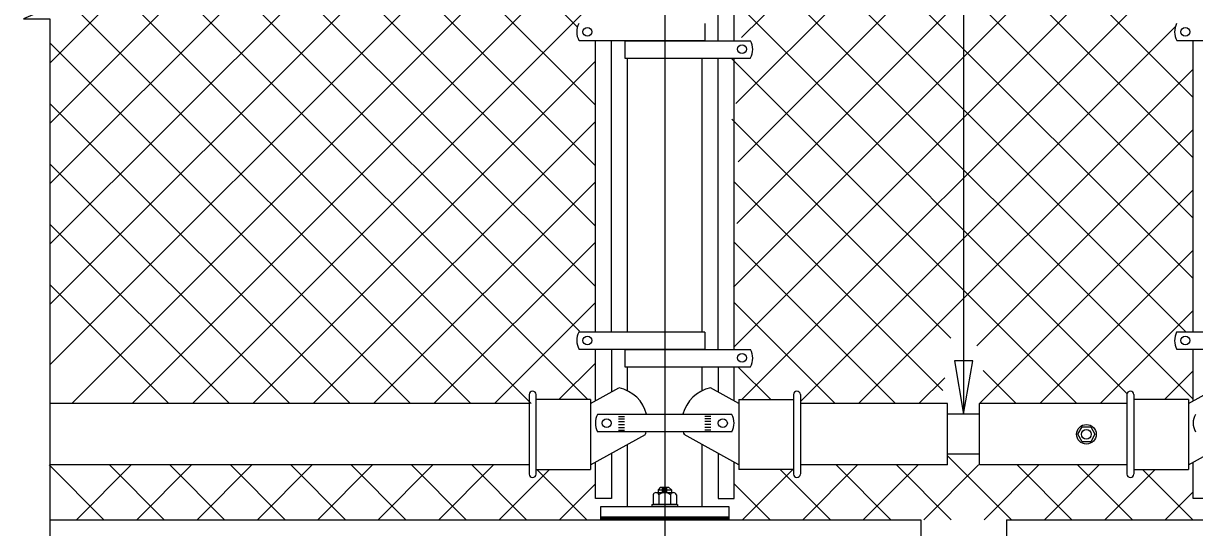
# Model space of a CAD drawing. Extents: x 110698 to 110915, y 110390 to 110472.
# Drawn here: x 110797.674 to 110802.246, y 110455.783 to 110457.75 of the extents above; entities that cross this region are included whole.
import ezdxf

# ---------------------------------------------------------------- set-up
doc = ezdxf.new("R2010")
doc.units = 0
for name, color, linetype in [('AdhocPoint_dp', 7, 'Continuous'), ('PlotBorder_dp', 7, 'Continuous'), ('SheetBorder_dp', 7, 'Continuous'), ('SheetLines_dp', 7, 'Continuous'), ('TextMisc', 7, 'Continuous')]:
    doc.layers.add(name, color=color, linetype=linetype)

msp = doc.modelspace()

# ---------------------------------------------------------------- linework, layer by layer
at = {"layer": 'AdhocPoint_dp'}
msp.add_line((110800.1776, 110464.1815), (110800.1776, 110451.4891), dxfattribs=at)
at = {"layer": 'PlotBorder_dp'}
msp.add_line((110800.1776, 110455.8731), (110800.1776, 110455.8724), dxfattribs=at)
for points in [[(110797.7778, 110458.8754), (110797.7778, 110457.8577), (110797.8811, 110457.8577), (110797.7778, 110457.8127), (110797.6745, 110457.7677), (110797.7778, 110457.7677), (110797.7778, 110455.8133)], [(110797.7777, 110455.8133), (110797.7777, 110454.3793), (110797.8811, 110454.3793), (110797.7777, 110454.3343), (110797.6744, 110454.2893), (110797.7777, 110454.2893), (110797.7777, 110452.7468)]]:
    msp.add_lwpolyline(points, dxfattribs=at)
msp.add_lwpolyline([(110801.3442, 110456.2247), (110801.3795, 110456.433), (110801.3089, 110456.433)], close=True, dxfattribs=at)
msp.add_open_spline([(110799.323, 110462.4611), (110800.2477, 110462.4611), (110800.9526, 110462.6491), (110801.3431, 110462.3679), (110801.3442, 110461.8077), (110801.3442, 110456.2247)], degree=3, dxfattribs=at)
at = {"layer": 'SheetBorder_dp'}
for p, q in [((110799.8368, 110457.7361), (110797.7646, 110459.8083)), ((110799.9067, 110459.7246), (110797.7778, 110457.5957)), ((110799.9067, 110457.4305), (110797.7778, 110459.5594)), ((110799.9067, 110459.4889), (110797.7778, 110457.36)), ((110800.4771, 110457.6948), (110802.24, 110459.4578)), ((110799.9067, 110457.1948), (110797.7778, 110459.3237)), ((110799.9067, 110459.2532), (110797.7778, 110457.1243)), ((110800.4484, 110459.2532), (110802.24, 110457.4616)), ((110800.455, 110457.4371), (110802.24, 110459.2221)), ((110799.9067, 110456.9591), (110797.7778, 110459.088)), ((110799.9067, 110459.0175), (110797.7778, 110456.8886)), ((110800.4599, 110459.0061), (110802.24, 110457.2259)), ((110800.4636, 110457.21), (110802.1679, 110458.9142)), ((110799.9067, 110456.7234), (110797.7778, 110458.8523)), ((110799.9067, 110458.7818), (110797.7778, 110456.6529)), ((110800.447, 110458.7833), (110802.24, 110456.9902)), ((110800.459, 110456.9697), (110802.24, 110458.7507)), ((110799.8447, 110456.5497), (110797.7778, 110458.6166)), ((110799.9067, 110458.5461), (110797.7778, 110456.4172)), ((110800.4458, 110456.7207), (110802.24, 110458.515)), ((110800.4646, 110458.5299), (110802.24, 110456.7545)), ((110799.8769, 110456.2818), (110797.7778, 110458.3809)), ((110799.9067, 110458.3104), (110797.8627, 110456.2664)), ((110800.4484, 110456.4877), (110802.24, 110458.2793)), ((110800.4648, 110458.2941), (110802.2133, 110456.5455)), ((110799.6566, 110456.2664), (110797.7778, 110458.1452)), ((110799.9067, 110458.0747), (110798.0984, 110456.2664)), ((110800.4562, 110458.0669), (110802.24, 110456.2831)), ((110800.4783, 110456.2818), (110802.24, 110458.0436)), ((110799.4209, 110456.2664), (110797.8452, 110457.8421)), ((110799.9067, 110457.839), (110798.3341, 110456.2664)), ((110800.452, 110457.8354), (110801.9815, 110456.3059)), ((110800.7069, 110456.2747), (110802.1709, 110457.7387)), ((110799.1852, 110456.2664), (110797.7778, 110457.6738)), ((110799.9067, 110457.6033), (110798.5698, 110456.2664)), ((110800.4391, 110457.6126), (110801.7854, 110456.2664)), ((110800.9342, 110456.2664), (110802.24, 110457.5722)), ((110798.9495, 110456.2664), (110797.7778, 110457.4381)), ((110799.9067, 110457.3676), (110798.8055, 110456.2664)), ((110800.4393, 110457.3767), (110801.2939, 110456.5221)), ((110801.3954, 110456.4919), (110802.24, 110457.3365)), ((110798.7138, 110456.2664), (110797.7778, 110457.2024)), ((110799.9067, 110457.1319), (110799.0412, 110456.2664)), ((110800.4484, 110457.1319), (110801.2631, 110456.3173)), ((110801.4056, 110456.2664), (110802.24, 110457.1008)), ((110798.4781, 110456.2664), (110797.7778, 110456.9667)), ((110799.9067, 110456.8962), (110799.2769, 110456.2664)), ((110800.4484, 110456.8962), (110801.0783, 110456.2664)), ((110801.6413, 110456.2664), (110802.24, 110456.8651)), ((110798.2424, 110456.2664), (110797.7778, 110456.731)), ((110799.9067, 110456.6605), (110799.5126, 110456.2664)), ((110800.4484, 110456.6605), (110800.8426, 110456.2664)), ((110801.877, 110456.2664), (110802.24, 110456.6294)), ((110799.9067, 110456.4248), (110799.7637, 110456.2818)), ((110800.463, 110456.4102), (110800.5914, 110456.2818)), ((110801.1699, 110456.2664), (110801.2705, 110456.3669)), ((110801.4199, 110456.3961), (110801.5497, 110456.2664)), ((110802.1282, 110456.2818), (110802.24, 110456.3937)), ((110801.2817, 110456.0629), (110801.5314, 110455.8133)), ((110797.9884, 110455.8133), (110797.7749, 110456.0268)), ((110798.0945, 110456.0268), (110797.881, 110455.8133)), ((110798.2241, 110455.8133), (110798.0106, 110456.0268)), ((110798.3302, 110456.0268), (110798.1167, 110455.8133)), ((110798.4598, 110455.8133), (110798.2463, 110456.0268)), ((110798.5659, 110456.0268), (110798.3524, 110455.8133)), ((110798.6955, 110455.8133), (110798.482, 110456.0268)), ((110798.8016, 110456.0268), (110798.5881, 110455.8133)), ((110798.9312, 110455.8133), (110798.7177, 110456.0268)), ((110799.0373, 110456.0268), (110798.8238, 110455.8133)), ((110799.1669, 110455.8133), (110798.9534, 110456.0268)), ((110799.273, 110456.0268), (110799.0595, 110455.8133)), ((110799.4026, 110455.8133), (110799.1891, 110456.0268)), ((110799.5087, 110456.0268), (110799.2952, 110455.8133)), ((110799.6383, 110455.8133), (110799.4248, 110456.0268)), ((110799.7272, 110456.0096), (110799.5309, 110455.8133)), ((110799.874, 110455.8133), (110799.6777, 110456.0096)), ((110800.4811, 110455.8133), (110800.6801, 110456.0122)), ((110800.628, 110456.0096), (110800.8243, 110455.8133)), ((110800.7168, 110455.8133), (110800.9304, 110456.0268)), ((110800.8464, 110456.0268), (110801.06, 110455.8133)), ((110800.9525, 110455.8133), (110801.1661, 110456.0268)), ((110801.0821, 110456.0268), (110801.2957, 110455.8133)), ((110801.1882, 110455.8133), (110801.4018, 110456.0268)), ((110801.4239, 110455.8133), (110801.6375, 110456.0268)), ((110801.5535, 110456.0268), (110801.7671, 110455.8133)), ((110801.6596, 110455.8133), (110801.8732, 110456.0268)), ((110801.7892, 110456.0268), (110802.0028, 110455.8133)), ((110801.8953, 110455.8133), (110802.0916, 110456.0096)), ((110802.0422, 110456.0096), (110802.2385, 110455.8133)), ((110799.9067, 110455.9534), (110799.7666, 110455.8133)), ((110800.4484, 110455.9534), (110800.5886, 110455.8133)), ((110800.1663, 110455.9348), (110800.1871, 110455.9348)), ((110800.1663, 110455.9251), (110800.1871, 110455.9251)), ((110802.131, 110455.8133), (110802.24, 110455.9223)), ((110799.9276, 110455.8202), (110800.4276, 110455.8202)), ((110799.9276, 110455.8167), (110800.4276, 110455.8167))]:
    msp.add_line(p, q, dxfattribs=at)
msp.add_lwpolyline([(110799.9276, 110455.8237), (110800.4276, 110455.8237), (110800.4276, 110455.8133), (110799.9276, 110455.8133)], close=True, dxfattribs=at)
at = {"layer": 'SheetLines_dp'}
for p, q in [((110797.7777, 110455.8133), (110801.1776, 110455.8133)), ((110801.1776, 110455.8133), (110801.1776, 110452.8966)), ((110801.5109, 110455.8133), (110801.5109, 110452.8966)), ((110801.5109, 110455.8133), (110804.9108, 110455.8133))]:
    msp.add_line(p, q, dxfattribs=at)
at = {"layer": 'TextMisc'}
for p, q in [((110800.3859, 110457.6825), (110800.3859, 110458.8197)), ((110800.4484, 110457.6825), (110800.4484, 110458.8197)), ((110800.3334, 110457.7502), (110800.3334, 110457.6825)), ((110800.3334, 110457.6825), (110799.843, 110457.6825)), ((110799.9067, 110456.5455), (110799.9067, 110457.6825)), ((110799.9692, 110456.5455), (110799.9692, 110457.6825)), ((110800.0218, 110457.6825), (110800.0218, 110457.6149)), ((110800.0218, 110457.6825), (110800.5129, 110457.6825)), ((110802.6667, 110457.6825), (110802.1763, 110457.6825)), ((110802.24, 110456.5455), (110802.24, 110457.6825)), ((110800.0218, 110457.6149), (110800.5122, 110457.6149)), ((110800.0318, 110456.5455), (110800.0318, 110457.6149)), ((110800.3234, 110456.5455), (110800.3234, 110457.6149)), ((110800.3859, 110456.4779), (110800.3859, 110457.6149)), ((110800.4484, 110456.4779), (110800.4484, 110457.6149)), ((110800.3334, 110456.5455), (110799.8423, 110456.5455)), ((110800.3334, 110456.5455), (110800.3334, 110456.4779)), ((110802.6667, 110456.5455), (110802.1756, 110456.5455)), ((110800.3334, 110456.4779), (110799.843, 110456.4779)), ((110799.9067, 110456.2774), (110799.9067, 110456.4779)), ((110799.9692, 110456.4779), (110799.9692, 110456.312)), ((110800.0218, 110456.4779), (110800.0218, 110456.4102)), ((110800.0218, 110456.4779), (110800.5129, 110456.4779)), ((110802.6667, 110456.4779), (110802.1763, 110456.4779)), ((110802.24, 110456.2774), (110802.24, 110456.4779)), ((110800.0218, 110456.4102), (110800.5122, 110456.4102)), ((110800.0318, 110456.3166), (110800.0318, 110456.4102)), ((110800.3234, 110456.3166), (110800.3234, 110456.4102)), ((110800.3859, 110456.4102), (110800.3859, 110456.312)), ((110800.4484, 110456.2774), (110800.4484, 110456.4102)), ((110799.888, 110456.2671), (110799.9988, 110456.3284)), ((110800.4671, 110456.2671), (110800.3563, 110456.3284)), ((110802.2213, 110456.2671), (110802.3322, 110456.3284)), ((110799.6482, 110456.2664), (110797.7777, 110456.2664)), ((110799.6482, 110456.3014), (110799.6482, 110455.9917)), ((110799.675, 110456.3014), (110799.675, 110455.9917)), ((110799.888, 110456.2818), (110799.675, 110456.2818)), ((110799.888, 110456.2818), (110799.888, 110456.0096)), ((110800.4671, 110456.2818), (110800.4671, 110456.0096)), ((110800.4671, 110456.2818), (110800.6801, 110456.2818)), ((110800.6801, 110456.3014), (110800.6801, 110455.9917)), ((110800.7069, 110456.3014), (110800.7069, 110455.9917)), ((110801.2817, 110456.2664), (110800.7069, 110456.2664)), ((110801.2817, 110456.0268), (110801.2817, 110456.2664)), ((110801.9815, 110456.2664), (110801.4067, 110456.2664)), ((110801.4067, 110456.0268), (110801.4067, 110456.2664)), ((110801.9815, 110456.3014), (110801.9815, 110455.9917)), ((110802.0084, 110456.3014), (110802.0084, 110455.9917)), ((110802.2213, 110456.2818), (110802.0084, 110456.2818)), ((110802.2213, 110456.2818), (110802.2213, 110456.0096)), ((110800.4399, 110456.2245), (110799.9151, 110456.2245)), ((110799.9975, 110456.2167), (110800.021, 110456.2167)), ((110800.3576, 110456.2167), (110800.3341, 110456.2167)), ((110801.4067, 110456.2247), (110801.2817, 110456.2247)), ((110799.9975, 110456.2071), (110800.021, 110456.2071)), ((110799.9975, 110456.1963), (110800.021, 110456.1963)), ((110799.9975, 110456.1845), (110800.021, 110456.1845)), ((110799.9975, 110456.1727), (110800.021, 110456.1727)), ((110800.3576, 110456.2071), (110800.3341, 110456.2071)), ((110800.3576, 110456.1963), (110800.3341, 110456.1963)), ((110800.3576, 110456.1845), (110800.3341, 110456.1845)), ((110800.3576, 110456.1727), (110800.3341, 110456.1727)), ((110799.888, 110456.0277), (110800.102, 110456.1463)), ((110800.4399, 110456.1567), (110799.9151, 110456.1567)), ((110799.9975, 110456.1629), (110800.021, 110456.1629)), ((110800.4671, 110456.0277), (110800.2531, 110456.1463)), ((110800.3576, 110456.1629), (110800.3341, 110456.1629)), ((110802.2213, 110456.0277), (110802.4353, 110456.1463)), ((110800.0318, 110455.8653), (110800.0318, 110456.1073)), ((110800.3234, 110455.8653), (110800.3234, 110456.1073)), ((110799.9067, 110455.8966), (110799.9067, 110456.038)), ((110799.9692, 110456.0727), (110799.9692, 110455.8966)), ((110800.3859, 110456.0727), (110800.3859, 110455.8966)), ((110800.4484, 110455.8966), (110800.4484, 110456.038)), ((110801.4067, 110456.0685), (110801.2817, 110456.0685)), ((110802.24, 110455.8966), (110802.24, 110456.038)), ((110799.6482, 110456.0268), (110797.7777, 110456.0268)), ((110799.675, 110456.0096), (110799.888, 110456.0096)), ((110800.6801, 110456.0096), (110800.4671, 110456.0096)), ((110801.2817, 110456.0268), (110800.7069, 110456.0268)), ((110801.9815, 110456.0268), (110801.4067, 110456.0268)), ((110802.0084, 110456.0096), (110802.2213, 110456.0096)), ((110799.9692, 110455.8966), (110799.9067, 110455.8966)), ((110800.1321, 110455.9101), (110800.1321, 110455.8724)), ((110800.2116, 110455.9187), (110800.1435, 110455.9187)), ((110800.1614, 110455.9397), (110800.1517, 110455.93)), ((110800.1517, 110455.93), (110800.1517, 110455.9187)), ((110800.1517, 110455.93), (110800.2033, 110455.93)), ((110800.1548, 110455.9103), (110800.1548, 110455.8724)), ((110800.1614, 110455.9397), (110800.192, 110455.9397)), ((110800.192, 110455.9397), (110800.2033, 110455.93)), ((110800.2002, 110455.9103), (110800.2002, 110455.8724)), ((110800.2033, 110455.93), (110800.2033, 110455.9187)), ((110800.2229, 110455.9101), (110800.2229, 110455.8724)), ((110800.3859, 110455.8966), (110800.4484, 110455.8966)), ((110802.3025, 110455.8966), (110802.24, 110455.8966)), ((110800.1278, 110455.8724), (110800.1278, 110455.8653)), ((110800.1278, 110455.8724), (110800.2273, 110455.8724)), ((110800.2229, 110455.8724), (110800.1321, 110455.8724)), ((110800.2273, 110455.8724), (110800.2273, 110455.8653)), ((110800.0578, 110455.8237), (110800.2974, 110455.8237))]:
    msp.add_line(p, q, dxfattribs=at)
for points in [[(110801.8068, 110456.1753), (110801.84, 110456.1753), (110801.8566, 110456.1466), (110801.84, 110456.1178), (110801.8068, 110456.1178), (110801.7903, 110456.1466)], [(110799.9276, 110455.8653), (110800.4276, 110455.8653), (110800.4276, 110455.8237), (110799.9276, 110455.8237)]]:
    msp.add_lwpolyline(points, close=True, dxfattribs=at)
for radius in [0.0382, 0.0191]:
    msp.add_circle((110801.8234, 110456.1466), radius, dxfattribs=at)
for centre, radius, start, end in [((110799.6617, 110456.3013), 0.0134, 0, 180), ((110800.6934, 110456.3013), 0.0134, 0, 180), ((110801.9951, 110456.3013), 0.0134, 0, 180), ((110799.6617, 110455.9915), 0.0134, 180, 0), ((110800.6934, 110455.9915), 0.0134, 180, 0), ((110801.9951, 110455.9915), 0.0134, 180, 0), ((110800.1435, 110455.907), 0.0118, 16.5986, 164.7005), ((110800.1776, 110455.884), 0.0347, 49.2015, 130.7985), ((110800.2116, 110455.907), 0.0118, 15.1506, 163.5042)]:
    msp.add_arc(centre, radius, start, end, dxfattribs=at)
for centre, major_axis, start_param, end_param in [((110799.9118, 110457.717), (-0.0776, 0), 5.821213, 6.75616), ((110802.2451, 110457.717), (-0.0776, 0), 5.821213, 6.75616), ((110800.4434, 110457.6493), (0.0776, 0), 5.810211, 6.745158), ((110800.4434, 110457.6493), (0.0776, 0), 5.810211, 6.745158), ((110799.9118, 110456.5124), (-0.0776, 0), 5.821017, 6.76572), ((110802.2451, 110456.5124), (-0.0776, 0), 5.821017, 6.76572), ((110800.4434, 110456.4447), (0.0776, 0), 5.800651, 6.745353), ((110799.9644, 110456.1925), (0.146, 0), 0.231126, 1.331255), ((110800.3908, 110456.1925), (-0.146, 0), 4.95193, 6.05206), ((110799.9843, 110456.1905), (-0.0776, 0), 5.810211, 6.75616), ((110800.3708, 110456.1905), (0.0776, 0), 5.810211, 6.75616), ((110802.3177, 110456.1905), (-0.0776, 0), 5.810211, 6.75616), ((110799.9644, 110456.1925), (0.146, 0), 5.947976, 6.024627), ((110800.3908, 110456.1925), (-0.146, 0), 0.258558, 0.335209)]:
    msp.add_ellipse(centre, major_axis=major_axis, ratio=0.957868, start_param=start_param, end_param=end_param, dxfattribs=at)
for centre, major_axis in [((110799.8759, 110457.7174), (0.0177, 0)), ((110802.2092, 110457.7174), (0.0177, 0)), ((110800.4792, 110457.6497), (-0.0177, 0)), ((110800.4792, 110457.6497), (-0.0177, 0)), ((110799.8759, 110456.5128), (0.0177, 0)), ((110802.2092, 110456.5128), (0.0177, 0)), ((110800.4792, 110456.4451), (-0.0177, 0)), ((110799.951, 110456.19), (0.0178, 0)), ((110800.4041, 110456.19), (-0.0178, 0))]:
    msp.add_ellipse(centre, major_axis=major_axis, ratio=0.957868, dxfattribs=at)

doc.saveas('drawing.dxf')
